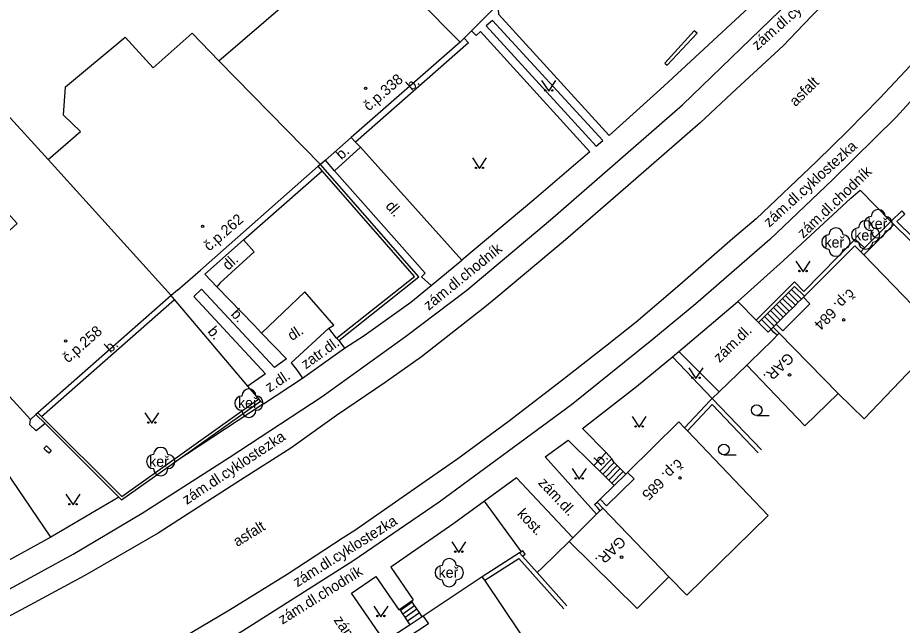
# Model space of a CAD drawing. Extents: x -577457 to -568404, y -1208466 to -1201387.
# Drawn here: x -569155.1 to -569092.8, y -1204637.4 to -1204594.6 of the extents above; entities that cross this region are included whole.
import ezdxf

# ---------------------------------------------------------------- set-up
doc = ezdxf.new("R2010")
doc.units = 0
for name, color, linetype in [('BUDOVY_MĚŘ', 7, 'Continuous'), ('BUDOVY_NEMĚŘ', 7, 'Continuous'), ('OBVOD_PILÍŘE', 7, 'Continuous'), ('POMOC_POPIS', 7, 'Continuous'), ('ROZHRANÍ_PLOCH', 7, 'Continuous'), ('ZELEŇ', 7, 'Continuous'), ('ZN_BUDOV', 7, 'Continuous'), ('ZN_DOPLŇKOVÉ', 7, 'Continuous'), ('ZN_KULTUR', 7, 'Continuous'), ('Č_POPIS_ORIENT', 7, 'Continuous')]:
    doc.layers.add(name, color=color, linetype=linetype)

msp = doc.modelspace()

# ---------------------------------------------------------------- linework, layer by layer
at = {"layer": 'BUDOVY_MĚŘ'}
for points in [[(-569123.13, -1204595.53), (-569123.64, -1204596.04)], [(-569123.92, -1204596.32), (-569131.59, -1204603.03)], [(-569123.64, -1204596.04), (-569123.92, -1204596.32)], [(-569133.91, -1204605.06), (-569142.22, -1204612.36)], [(-569133.76, -1204604.93), (-569133.91, -1204605.06)], [(-569133.41, -1204604.63), (-569133.76, -1204604.93)], [(-569095.7, -1204611.07), (-569096.11, -1204610.66), (-569099.67, -1204614.2)], [(-569095.49, -1204611.28), (-569095.7, -1204611.07)], [(-569143.83, -1204613.78), (-569144.27, -1204614.16)], [(-569144.27, -1204614.16), (-569153.67, -1204622.42)], [(-569099.74, -1204614.27), (-569099.29, -1204614.74), (-569101.2, -1204616.64), (-569101.66, -1204616.18)], [(-569099.88, -1204614.41), (-569100.1, -1204614.63)], [(-569099.74, -1204614.27), (-569099.88, -1204614.41)], [(-569099.67, -1204614.2), (-569099.74, -1204614.27)], [(-569100.52, -1204615.05), (-569100.74, -1204615.26)], [(-569100.31, -1204614.84), (-569100.52, -1204615.05)], [(-569100.1, -1204614.63), (-569100.31, -1204614.84)], [(-569101.16, -1204615.68), (-569101.37, -1204615.89)], [(-569100.95, -1204615.47), (-569101.16, -1204615.68)], [(-569100.74, -1204615.26), (-569100.95, -1204615.47)], [(-569154.19, -1204622.88), (-569160.23, -1204616.27)], [(-569101.8, -1204616.32), (-569101.87, -1204616.39)], [(-569101.66, -1204616.18), (-569101.8, -1204616.32)], [(-569101.59, -1204616.11), (-569101.66, -1204616.18)], [(-569101.37, -1204615.89), (-569101.59, -1204616.11)], [(-569101.45, -1204616.81), (-569101.95, -1204617.31)], [(-569101.87, -1204616.39), (-569101.45, -1204616.81)], [(-569103.48, -1204618.82), (-569103.72, -1204619.06)], [(-569153.8, -1204622.54), (-569154.19, -1204622.88)], [(-569153.67, -1204622.42), (-569153.8, -1204622.54)], [(-569108.12, -1204623.46), (-569108.52, -1204623.05), (-569112.13, -1204626.6)], [(-569107.91, -1204623.67), (-569108.12, -1204623.46)], [(-569112.13, -1204626.6), (-569111.67, -1204627.06), (-569113.6, -1204628.95), (-569114.06, -1204628.49)], [(-569112.26, -1204626.72), (-569113.08, -1204627.53)], [(-569112.13, -1204626.6), (-569112.26, -1204626.72)], [(-569113.08, -1204627.53), (-569114.06, -1204628.49)], [(-569114.06, -1204628.49), (-569114.27, -1204628.7), (-569113.86, -1204629.11)], [(-569114.31, -1204629.55), (-569113.86, -1204629.11)], [(-569116.25, -1204631.46), (-569115.99, -1204631.2)], [(-569122.36, -1204633.95), (-569126.52, -1204636.72)], [(-569122.19, -1204634.2), (-569122.36, -1204633.95)], [(-569126.52, -1204636.72), (-569126.16, -1204637.26), (-569128.41, -1204638.75), (-569128.77, -1204638.21)], [(-569126.59, -1204636.76), (-569127.44, -1204637.33)], [(-569126.52, -1204636.72), (-569126.59, -1204636.76)], [(-569127.44, -1204637.33), (-569128.77, -1204638.21)]]:
    msp.add_lwpolyline(points, dxfattribs=at)
at = {"layer": 'BUDOVY_NEMĚŘ'}
for points in [[(-569140.92, -1204597.64), (-569134.25, -1204591.88), (-569137.61, -1204588.1), (-569134.53, -1204585.39), (-569129.95, -1204590.23)], [(-569129.95, -1204590.23), (-569123.92, -1204596.32)], [(-569152.93, -1204604.59), (-569150.66, -1204602.62), (-569151.85, -1204601.45), (-569151.71, -1204599.47), (-569147.51, -1204595.97), (-569145.54, -1204598.12), (-569142.79, -1204595.7), (-569140.92, -1204597.64)], [(-569160.23, -1204616.27), (-569157.58, -1204613.95), (-569158.91, -1204612.48), (-569155.13, -1204609.08), (-569160.33, -1204603.33), (-569159.15, -1204602.26), (-569162.2, -1204598.94), (-569160.21, -1204596.62), (-569152.93, -1204604.59)], [(-569140.92, -1204597.64), (-569133.76, -1204604.93)], [(-569152.93, -1204604.59), (-569144.27, -1204614.16)], [(-569095.49, -1204611.28), (-569089.93, -1204617.05), (-569095.46, -1204622.83), (-569097.3, -1204621.05)], [(-569097.3, -1204621.05), (-569101.45, -1204616.81)], [(-569097.3, -1204621.05), (-569099.64, -1204623.33), (-569103.72, -1204619.06)], [(-569109.21, -1204633.95), (-569107.96, -1204635.25), (-569102.22, -1204629.64), (-569107.91, -1204623.67)], [(-569113.86, -1204629.11), (-569109.21, -1204633.95)], [(-569109.21, -1204633.95), (-569111.45, -1204636.19), (-569116.25, -1204631.46)], [(-569131.46, -1204640.66), (-569127.94, -1204646.01), (-569125.25, -1204644.19), (-569122.63, -1204648.07), (-569115.92, -1204643.53), (-569122.19, -1204634.2)]]:
    msp.add_lwpolyline(points, dxfattribs=at)
at = {"layer": 'OBVOD_PILÍŘE'}
for points in [[(-569101.82, -1204616.76), (-569102.01, -1204616.53), (-569101.87, -1204616.39), (-569101.45, -1204616.81), (-569101.58, -1204616.94), (-569101.82, -1204616.76)], [(-569153.07, -1204625.08), (-569153.24, -1204624.91), (-569153.06, -1204624.74), (-569152.73, -1204625.07), (-569152.9, -1204625.25), (-569153.07, -1204625.08)], [(-569114.25, -1204629.08), (-569114.45, -1204628.87), (-569114.27, -1204628.7), (-569113.86, -1204629.11), (-569114.05, -1204629.3), (-569114.25, -1204629.08)]]:
    msp.add_lwpolyline(points, dxfattribs=at)
at = {"layer": 'ROZHRANÍ_PLOCH'}
for points in [[(-569193.54, -1204654.14), (-569180.57, -1204647.46), (-569168.09, -1204641.22), (-569155.65, -1204634.81), (-569151.19, -1204632.37), (-569146.32, -1204629.48), (-569140.18, -1204625.55), (-569133.63, -1204621.26), (-569127.76, -1204617.05), (-569123.45, -1204613.78), (-569117.55, -1204608.82), (-569108.26, -1204600.74), (-569100.71, -1204593.46), (-569095.2, -1204587.67), (-569088.24, -1204579.64), (-569082.76, -1204572.74), (-569075.37, -1204562.81), (-569068.38, -1204552.55), (-569060.81, -1204541.45), (-569052.52, -1204528.77), (-569045.02, -1204517.63), (-569041.38, -1204511.96), (-569040.25, -1204510.21)], [(-569060.29, -1204559.54), (-569066.68, -1204568.82), (-569070.19, -1204573.7), (-569076.49, -1204582.43), (-569080.22, -1204587.16), (-569084, -1204591.7), (-569087.11, -1204594.92), (-569093.21, -1204601.6), (-569097.69, -1204606.02), (-569102.1, -1204610.22), (-569107.32, -1204614.75), (-569110.42, -1204617.29), (-569116.08, -1204621.85), (-569125.39, -1204628.71), (-569131.47, -1204632.86), (-569139.26, -1204637.78), (-569143.99, -1204640.64), (-569151.95, -1204644.84), (-569160.44, -1204649.08), (-569170.78, -1204654.41), (-569181.38, -1204659.73), (-569191.89, -1204665.05)], [(-569106.2, -1204583.79), (-569099.6, -1204589.86), (-569102.02, -1204592.41), (-569109.57, -1204599.43), (-569113.42, -1204602.89)], [(-569090.51, -1204585.03), (-569094.01, -1204589.11), (-569095.72, -1204590.91), (-569099.74, -1204595.09), (-569101.17, -1204596.57), (-569104.45, -1204599.61), (-569107.01, -1204601.99), (-569112.62, -1204606.89), (-569116.49, -1204610.24), (-569121.4, -1204614.33), (-569122.18, -1204614.98), (-569126.64, -1204618.46), (-569129.19, -1204620.27), (-569132.62, -1204622.59), (-569135.85, -1204624.9), (-569139.4, -1204627.15), (-569142.68, -1204629.27), (-569145.19, -1204630.87), (-569150.36, -1204633.85), (-569154.83, -1204636.27), (-569162.74, -1204640.46), (-569167.51, -1204642.87), (-569179.77, -1204649.11), (-569191.34, -1204654.79)], [(-569121.27, -1204593.68), (-569121.22, -1204594.35), (-569113.42, -1204602.89)], [(-569113.88, -1204603.25), (-569121.63, -1204594.79), (-569122.08, -1204595.17), (-569114.34, -1204603.65)], [(-569114.78, -1204604.03), (-569122.49, -1204595.57), (-569122.8, -1204595.85), (-569123.13, -1204595.53)], [(-569123.64, -1204596.04), (-569123.33, -1204596.36), (-569131.29, -1204603.36)], [(-569091.46, -1204597.18), (-569094.39, -1204600.28), (-569096.6, -1204602.55), (-569098.81, -1204604.73), (-569103.08, -1204608.75), (-569104.74, -1204610.17), (-569108.45, -1204613.4), (-569111.53, -1204616.02), (-569113.56, -1204617.64), (-569116.79, -1204620.17), (-569120.53, -1204623.05), (-569124.09, -1204625.66), (-569126.38, -1204627.25), (-569131.34, -1204630.69), (-569132.16, -1204631.22), (-569136.1, -1204633.8), (-569140.17, -1204636.31), (-569144.71, -1204638.99), (-569146.57, -1204639.99), (-569150.14, -1204641.91), (-569152.87, -1204643.23), (-569157.38, -1204645.55), (-569189.04, -1204661.67)], [(-569131.29, -1204603.36), (-569131.59, -1204603.03)], [(-569114.34, -1204603.65), (-569113.88, -1204603.25)], [(-569132.76, -1204605.37), (-569130.94, -1204603.72)], [(-569130.94, -1204603.72), (-569131.29, -1204603.36)], [(-569123.8, -1204611.67), (-569130.94, -1204603.72)], [(-569114.78, -1204604.03), (-569118.73, -1204607.41), (-569123.8, -1204611.67)], [(-569132.76, -1204605.37), (-569133.41, -1204604.63)], [(-569139.18, -1204610.23), (-569133.64, -1204605.37)], [(-569126.38, -1204612.58), (-569132.76, -1204605.37)], [(-569152.75, -1204631.16), (-569158.32, -1204622.99), (-569162.8, -1204616.98), (-569167.17, -1204611.15), (-569171.7, -1204605.84)], [(-569104.36, -1204614.58), (-569101.14, -1204611.7), (-569096.39, -1204607.31), (-569095.75, -1204606.74), (-569093.58, -1204608.94)], [(-569139.18, -1204610.23), (-569141.91, -1204612.66), (-569141.06, -1204613.54)], [(-569140.82, -1204613.27), (-569138.42, -1204611.09), (-569139.18, -1204610.23)], [(-569103.07, -1204615.89), (-569100.38, -1204613.2), (-569099.71, -1204613.88), (-569096.1, -1204610.19), (-569095.43, -1204610.8)], [(-569125.97, -1204613.45), (-569123.8, -1204611.67)], [(-569125.97, -1204613.45), (-569126.64, -1204612.84), (-569126.38, -1204612.58)], [(-569136.15, -1204618.6), (-569137, -1204619.22), (-569142.13, -1204613.7), (-569142.69, -1204614.22), (-569137.62, -1204619.66), (-569138.88, -1204620.53)], [(-569132.07, -1204617.87), (-569130.67, -1204616.96), (-569127.4, -1204614.63), (-569125.97, -1204613.45)], [(-569100.57, -1204613.72), (-569100.79, -1204613.94)], [(-569099.67, -1204614.2), (-569100.36, -1204613.51), (-569100.57, -1204613.72)], [(-569100.57, -1204613.72), (-569099.88, -1204614.41)], [(-569153.42, -1204622.67), (-569144.05, -1204614.44)], [(-569133.18, -1204616.46), (-569132.81, -1204616.24), (-569134.86, -1204613.9), (-569137.91, -1204616.8)], [(-569101.21, -1204614.36), (-569101.42, -1204614.57)], [(-569101, -1204614.15), (-569101.21, -1204614.36)], [(-569101.21, -1204614.36), (-569100.52, -1204615.05)], [(-569100.79, -1204613.94), (-569101, -1204614.15)], [(-569101, -1204614.15), (-569100.31, -1204614.84)], [(-569100.79, -1204613.94), (-569100.1, -1204614.63)], [(-569108.51, -1204618.09), (-569106.08, -1204616.03), (-569104.36, -1204614.58)], [(-569103.07, -1204615.89), (-569104.36, -1204614.58)], [(-569101.85, -1204614.99), (-569102.06, -1204615.2)], [(-569101.64, -1204614.78), (-569101.85, -1204614.99)], [(-569101.85, -1204614.99), (-569101.16, -1204615.68)], [(-569101.42, -1204614.57), (-569101.64, -1204614.78)], [(-569101.64, -1204614.78), (-569100.95, -1204615.47)], [(-569101.42, -1204614.57), (-569100.74, -1204615.26)], [(-569102.49, -1204615.63), (-569102.7, -1204615.84)], [(-569102.28, -1204615.42), (-569102.49, -1204615.63)], [(-569102.49, -1204615.63), (-569101.8, -1204616.32)], [(-569102.06, -1204615.2), (-569102.28, -1204615.42)], [(-569102.28, -1204615.42), (-569101.59, -1204616.11)], [(-569102.06, -1204615.2), (-569101.37, -1204615.89)], [(-569137.91, -1204616.8), (-569138.44, -1204616.23)], [(-569102.91, -1204616.05), (-569103.07, -1204615.89)], [(-569102.7, -1204615.84), (-569102.91, -1204616.05)], [(-569102.01, -1204616.53), (-569102.22, -1204616.74), (-569102.91, -1204616.05)], [(-569102.7, -1204615.84), (-569102.01, -1204616.53)], [(-569137.91, -1204616.8), (-569136.15, -1204618.6)], [(-569133.18, -1204616.46), (-569135.83, -1204618.9)], [(-569132.62, -1204617.15), (-569133.18, -1204616.46)], [(-569101.87, -1204616.39), (-569102.01, -1204616.53)], [(-569132.46, -1204617.33), (-569132.07, -1204617.87)], [(-569135.83, -1204618.9), (-569135.45, -1204619.36), (-569135.02, -1204619.97), (-569132.07, -1204617.87)], [(-569108.96, -1204618.48), (-569108.51, -1204618.09)], [(-569108.51, -1204618.09), (-569105.68, -1204620.94)], [(-569113.64, -1204625.21), (-569115.3, -1204623.52), (-569111.5, -1204620.55), (-569108.96, -1204618.48)], [(-569137.76, -1204621.78), (-569135.02, -1204619.97)], [(-569137.76, -1204621.78), (-569144.09, -1204625.92)], [(-569137.98, -1204621.58), (-569137.76, -1204621.78)], [(-569153.16, -1204623.17), (-569153.79, -1204623.68), (-569154.24, -1204623.26), (-569154.19, -1204622.88)], [(-569114.31, -1204629.55), (-569117.94, -1204625.5), (-569116.32, -1204624.33), (-569114.51, -1204626.11)], [(-569114.51, -1204626.11), (-569113.64, -1204625.21)], [(-569113.24, -1204625.64), (-569114.08, -1204626.52)], [(-569113.24, -1204625.64), (-569113.64, -1204625.21)], [(-569113.06, -1204625.9), (-569113.24, -1204625.64)], [(-569114.08, -1204626.52), (-569114.51, -1204626.11)], [(-569113.06, -1204625.9), (-569113.87, -1204626.73)], [(-569112.85, -1204626.12), (-569113.66, -1204626.95)], [(-569112.64, -1204626.33), (-569113.45, -1204627.16)], [(-569112.85, -1204626.12), (-569113.06, -1204625.9)], [(-569112.64, -1204626.33), (-569112.85, -1204626.12)], [(-569112.43, -1204626.54), (-569112.64, -1204626.33)], [(-569113.87, -1204626.73), (-569114.08, -1204626.52)], [(-569113.66, -1204626.95), (-569113.87, -1204626.73)], [(-569113.45, -1204627.16), (-569113.66, -1204626.95)], [(-569112.43, -1204626.54), (-569113.24, -1204627.37)], [(-569112.26, -1204626.72), (-569112.43, -1204626.54)], [(-569115.99, -1204631.2), (-569119.95, -1204626.99), (-569122.21, -1204628.62)], [(-569113.24, -1204627.37), (-569113.45, -1204627.16)], [(-569113.08, -1204627.53), (-569113.24, -1204627.37)], [(-569147.97, -1204628.34), (-569152.75, -1204631.16)], [(-569122.21, -1204628.62), (-569124.37, -1204630.19), (-569128.8, -1204633.27), (-569127.24, -1204635.57)], [(-569119.61, -1204632.19), (-569122.21, -1204628.62)], [(-569152.75, -1204631.16), (-569156.26, -1204633.08)], [(-569128.93, -1204638.96), (-569131.57, -1204635.11), (-569129.86, -1204633.93), (-569128.24, -1204636.27)], [(-569128.24, -1204636.27), (-569127.24, -1204635.57)], [(-569128.12, -1204636.31), (-569127.29, -1204635.71)], [(-569127.96, -1204636.56), (-569128.12, -1204636.31)], [(-569127.96, -1204636.56), (-569127.13, -1204635.96)], [(-569127.8, -1204636.8), (-569126.96, -1204636.21)], [(-569127.13, -1204635.96), (-569127.29, -1204635.71)], [(-569126.96, -1204636.21), (-569127.13, -1204635.96)], [(-569126.79, -1204636.46), (-569126.96, -1204636.21)], [(-569127.8, -1204636.8), (-569127.96, -1204636.56)], [(-569127.63, -1204637.06), (-569127.8, -1204636.8)], [(-569127.63, -1204637.06), (-569126.79, -1204636.46)], [(-569126.59, -1204636.76), (-569126.79, -1204636.46)], [(-569127.44, -1204637.33), (-569127.63, -1204637.06)]]:
    msp.add_lwpolyline(points, dxfattribs=at)
at = {"layer": 'ZELEŇ'}
for centre in [(-569094.47, -1204609.1), (-569095.36, -1204609.89), (-569097.45, -1204610.39), (-569138.8, -1204621.73), (-569145.01, -1204625.84), (-569124.69, -1204633.66)]:
    msp.add_circle(centre, 0.0005, dxfattribs=at)
for centre, start, end in [((-569094.47, -1204608.6), 0, 179.99999), ((-569095.36, -1204609.39), 0, 179.99999), ((-569094.97, -1204609.1), 89.99999, 269.99999), ((-569093.97, -1204609.1), 270, 89.99999), ((-569097.45, -1204609.89), 0, 179.99999), ((-569095.86, -1204609.89), 89.99999, 269.99999), ((-569094.86, -1204609.89), 270, 89.99999), ((-569097.95, -1204610.39), 89.99999, 269.99999), ((-569096.95, -1204610.39), 270, 89.99999), ((-569094.47, -1204609.6), 179.99999, 359.99999), ((-569095.36, -1204610.39), 179.99999, 359.99999), ((-569097.45, -1204610.89), 179.99999, 359.99999), ((-569138.8, -1204621.23), 0, 179.99999), ((-569139.3, -1204621.73), 89.99999, 269.99999), ((-569138.3, -1204621.73), 270, 89.99999), ((-569138.8, -1204622.23), 179.99999, 359.99999), ((-569145.01, -1204625.34), 0, 179.99999), ((-569145.51, -1204625.84), 89.99999, 269.99999), ((-569144.51, -1204625.84), 270, 89.99999), ((-569145.01, -1204626.34), 179.99999, 359.99999), ((-569125.19, -1204633.66), 89.99999, 269.99999), ((-569124.69, -1204633.16), 0, 179.99999), ((-569124.19, -1204633.66), 270, 89.99999), ((-569124.69, -1204634.16), 179.99999, 359.99999)]:
    msp.add_arc(centre, 0.5, start, end, dxfattribs=at)
at = {"layer": 'ZN_BUDOV'}
for centre in [(-569130.58, -1204599.57), (-569142.06, -1204609.29), (-569096.91, -1204615.87), (-569151.71, -1204617.35), (-569100.72, -1204619.74), (-569108.44, -1204626.99), (-569112.55, -1204632.57)]:
    msp.add_circle(centre, 0.0875, dxfattribs=at)
at = {"layer": 'ZN_DOPLŇKOVÉ'}
for points in [[(-569123.13, -1204595.53), (-569121.27, -1204593.68)], [(-569109.51, -1204597.79), (-569109.34, -1204597.93), (-569107.22, -1204595.7), (-569107.43, -1204595.52), (-569109.51, -1204597.79)], [(-569133.41, -1204604.63), (-569131.59, -1204603.03)], [(-569133.64, -1204605.37), (-569133.91, -1204605.06)], [(-569132.46, -1204617.33), (-569126.84, -1204612.85), (-569133.76, -1204604.93)], [(-569132.62, -1204617.15), (-569127.13, -1204612.82), (-569133.64, -1204605.37)], [(-569092.7, -1204608.31), (-569092.8, -1204608.2), (-569093.58, -1204608.94)], [(-569089.81, -1204612.24), (-569093.16, -1204608.94), (-569092.59, -1204608.42), (-569092.7, -1204608.31)], [(-569095.49, -1204611.28), (-569093.37, -1204609.15)], [(-569095.43, -1204610.8), (-569093.58, -1204608.94)], [(-569093.58, -1204608.94), (-569093.37, -1204609.15)], [(-569093.37, -1204609.15), (-569090.02, -1204612.45)], [(-569095.7, -1204611.07), (-569095.43, -1204610.8)], [(-569143.83, -1204613.78), (-569142.22, -1204612.36)], [(-569140.82, -1204613.27), (-569141.06, -1204613.54)], [(-569141.06, -1204613.54), (-569138.44, -1204616.23)], [(-569144.05, -1204614.44), (-569144.27, -1204614.16)], [(-569138.88, -1204620.53), (-569144.05, -1204614.44)], [(-569132.46, -1204617.33), (-569132.62, -1204617.15)], [(-569103.48, -1204618.82), (-569101.95, -1204617.31)], [(-569108.96, -1204618.48), (-569106.16, -1204621.4)], [(-569103.72, -1204619.06), (-569105.68, -1204620.94)], [(-569138.11, -1204621.43), (-569138.88, -1204620.53)], [(-569105.68, -1204620.94), (-569106.16, -1204621.4)], [(-569153.42, -1204622.67), (-569147.76, -1204628.3), (-569138.11, -1204621.43)], [(-569144.09, -1204625.92), (-569137.98, -1204621.58)], [(-569137.98, -1204621.58), (-569138.11, -1204621.43)], [(-569106.3, -1204621.54), (-569108.12, -1204623.46)], [(-569107.91, -1204623.67), (-569106.16, -1204621.83), (-569102.92, -1204625.22)], [(-569106.16, -1204621.4), (-569106.3, -1204621.54)], [(-569102.7, -1204625.01), (-569106.16, -1204621.4)], [(-569153.16, -1204623.17), (-569153.8, -1204622.54)], [(-569153.67, -1204622.42), (-569153.42, -1204622.67)], [(-569153.16, -1204623.17), (-569147.97, -1204628.34)], [(-569147.78, -1204628.53), (-569144.09, -1204625.92)], [(-569147.97, -1204628.34), (-569147.78, -1204628.53)], [(-569115.99, -1204631.2), (-569114.31, -1204629.55)], [(-569116.25, -1204631.46), (-569118.14, -1204633.32)], [(-569119.73, -1204632.27), (-569122.36, -1204633.95)], [(-569119.61, -1204632.19), (-569119.73, -1204632.27)], [(-569119.53, -1204632.5), (-569119.73, -1204632.27)], [(-569119.53, -1204632.5), (-569119.33, -1204632.37), (-569119.5, -1204632.12), (-569119.61, -1204632.19)], [(-569118.5, -1204633.65), (-569119.53, -1204632.5)], [(-569122.19, -1204634.2), (-569119.78, -1204632.66), (-569116.62, -1204636.2)], [(-569118.14, -1204633.32), (-569118.5, -1204633.65)], [(-569116.4, -1204636), (-569118.5, -1204633.65)]]:
    msp.add_lwpolyline(points, dxfattribs=at)
at = {"layer": 'ZN_KULTUR'}
for p, q in [((-569103.03, -1204622.595), (-569102.155, -1204622.595)), ((-569105.35, -1204625.365), (-569104.475, -1204625.365))]:
    msp.add_line(p, q, dxfattribs=at)
for points in [[(-569118.18, -1204599.02), (-569117.68, -1204599.77), (-569117.18, -1204599.02)], [(-569123.06, -1204604.47), (-569122.56, -1204605.22), (-569122.06, -1204604.47)], [(-569100.27, -1204611.73), (-569099.77, -1204612.48), (-569099.27, -1204611.73)], [(-569107.81, -1204619.24), (-569107.31, -1204619.99), (-569106.81, -1204619.24)], [(-569146.14, -1204622.4), (-569145.64, -1204623.15), (-569145.14, -1204622.4)], [(-569111.81, -1204622.67), (-569111.31, -1204623.42), (-569110.81, -1204622.67)], [(-569116.03, -1204626.33), (-569115.53, -1204627.08), (-569115.03, -1204626.33)], [(-569151.69, -1204628.14), (-569151.19, -1204628.89), (-569150.69, -1204628.14)], [(-569124.51, -1204631.48), (-569124.01, -1204632.23), (-569123.51, -1204631.48)], [(-569130, -1204636.01), (-569129.5, -1204636.76), (-569129, -1204636.01)]]:
    msp.add_lwpolyline(points, dxfattribs=at)
for centre, radius in [((-569117.93, -1204599.72), 0.05), ((-569117.43, -1204599.72), 0.05), ((-569122.81, -1204605.17), 0.05), ((-569122.31, -1204605.17), 0.05), ((-569100.02, -1204612.43), 0.05), ((-569099.52, -1204612.43), 0.05), ((-569107.56, -1204619.94), 0.05), ((-569107.06, -1204619.94), 0.05), ((-569103.03, -1204622.22), 0.375), ((-569145.89, -1204623.1), 0.05), ((-569145.39, -1204623.1), 0.05), ((-569111.56, -1204623.37), 0.05), ((-569111.06, -1204623.37), 0.05), ((-569105.35, -1204624.99), 0.375), ((-569115.78, -1204627.03), 0.05), ((-569115.28, -1204627.03), 0.05), ((-569151.44, -1204628.84), 0.05), ((-569150.94, -1204628.84), 0.05), ((-569124.26, -1204632.18), 0.05), ((-569123.76, -1204632.18), 0.05), ((-569129.75, -1204636.71), 0.05), ((-569129.25, -1204636.71), 0.05)]:
    msp.add_circle(centre, radius, dxfattribs=at)

# ---------------------------------------------------------------- texts
at = {"layer": 'POMOC_POPIS'}
for s, rotation, p in [('zám.dl.cyklostezka', 41.28, (-569102.98, -1204596.93)), ('asfalt', 44.60849, (-569100.29, -1204600.9)), ('b.', 41.32831, (-569127.33, -1204599.78)), ('zám.dl.cyklostezka', 42.2, (-569102.14, -1204609.39)), ('b.', 42.19525, (-569132.28, -1204604.64)), ('zám.dl.chodník', 43.60283, (-569099.75, -1204610.17)), ('dl.', 311.48558, (-569129.22, -1204607.89)), ('zám.dl.chodník', 39.06999, (-569126.13, -1204615.24)), ('dl.', 42.24991, (-569140.26, -1204612.42)), ('b.', 312.90279, (-569140.11, -1204615.5)), ('b.', 310.23636, (-569141.75, -1204616.71)), ('dl.', 33.02385, (-569135.77, -1204617.37)), ('zám.dl.', 43.80652, (-569105.65, -1204618.92)), ('b.', 41.29399, (-569148.56, -1204618.23)), ('zatr.dl.', 35.44569, (-569134.8, -1204619.37)), ('GAR.', 223.05998, (-569100.84, -1204618.12)), ('z.dl.', 33.44813, (-569137.35, -1204620.99)), ('zám.dl.cyklostezka', 33.44813, (-569143.18, -1204628.9)), ('b.', 46.33223, (-569114.01, -1204626.19)), ('zám.dl.', 313.24731, (-569118.47, -1204627.38)), ('kost.', 313.24731, (-569119.95, -1204629.56)), ('asfalt', 31.69081, (-569139.62, -1204631.86)), ('zám.dl.cyklostezka', 32.27563, (-569135.39, -1204634.7)), ('GAR.', 223.05998, (-569112.68, -1204631.04)), ('zám.dl.chodník', 31.95002, (-569136.44, -1204637.33)), ('zám.dl.', 304.17155, (-569132.86, -1204637))]:
    msp.add_text(s, height=0.75, rotation=rotation, dxfattribs=at).set_placement(p)
at = {"layer": 'ZELEŇ'}
for p in [(-569095.22, -1204609.47), (-569096.16, -1204610.28), (-569098.26, -1204610.78), (-569139.57, -1204622.08), (-569145.83, -1204626.21), (-569125.44, -1204634.02)]:
    msp.add_text('keř', height=0.75, dxfattribs=at).set_placement(p)
at = {"layer": 'Č_POPIS_ORIENT'}
for s, rotation, p in [('č.p.338', 41.18999, (-569130.35, -1204601.21)), ('č.p.262', 41.28997, (-569141.59, -1204611.07)), ('č.p. 684', 224.85001, (-569096.52, -1204613.62)), ('č.p.258', 41.32, (-569151.54, -1204618.94)), ('č.p. 685', 224.49999, (-569108.63, -1204625.6))]:
    msp.add_text(s, height=0.75, rotation=rotation, dxfattribs=at).set_placement(p)

doc.saveas('drawing.dxf')
